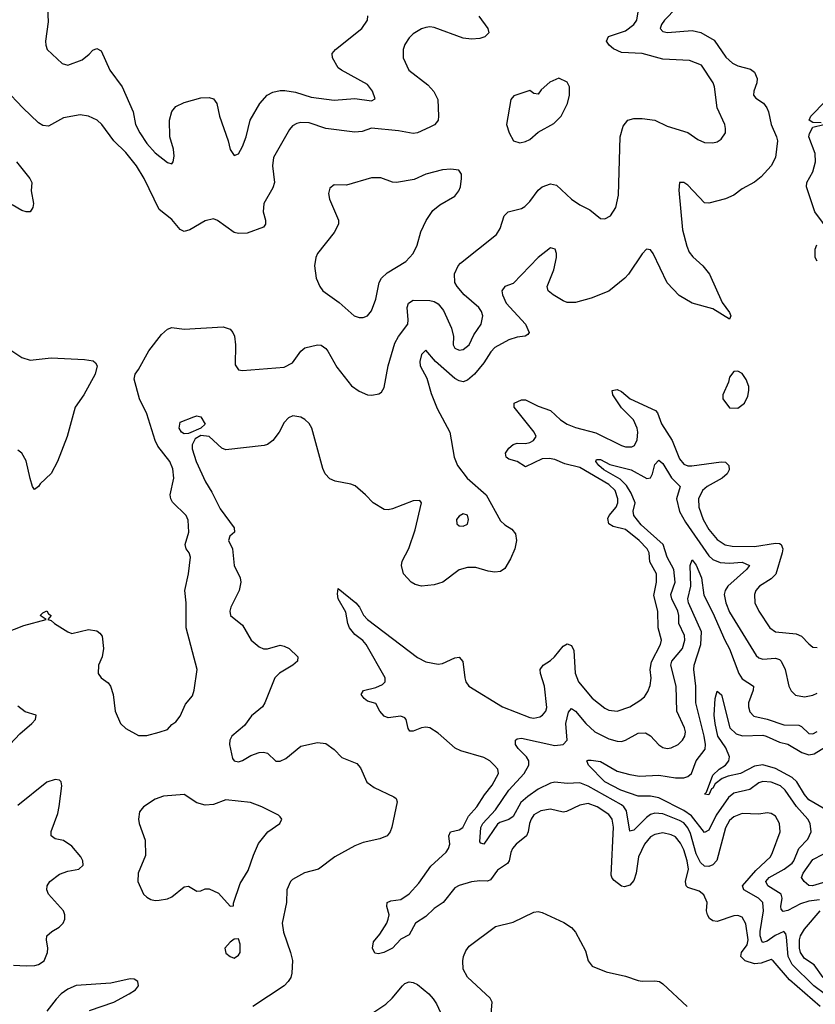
# Model space of a CAD drawing. Header units: inches. Extents: x 1843162 to 1959474, y 907081 to 1016326.
# Tile 386 of 656: x 1885099 to 1888922, y 963220 to 967953. Entities that reach past the tile are written whole.
import ezdxf

# ---------------------------------------------------------------- set-up
doc = ezdxf.new("R2010")
doc.units = ezdxf.units.IN
doc.header["$MEASUREMENT"] = 0
doc.layers.add('B8986', color=7, linetype='Continuous')

msp = doc.modelspace()

# ---------------------------------------------------------------- linework, layer by layer
at = {"layer": 'B8986', "color": 5}
for points, elevation in [([(1885030, 965006.3), (1885119.1, 965040.9), (1885226, 965070), (1885198, 965090), (1885210, 965102), (1885230, 965111), (1885238, 965098), (1885251, 965090), (1885234, 965070), (1885250, 965066), (1885266, 965050), (1885331.3, 965010), (1885350, 965003), (1885430, 965021.7), (1885470, 965014.9), (1885484.1, 965004.1), (1885494.9, 964990), (1885502, 964930), (1885495.2, 964890), (1885478, 964850), (1885475.5, 964810), (1885490.3, 964790.3), (1885524.9, 964764.9), (1885535.5, 964750), (1885548.2, 964710), (1885558, 964630), (1885583, 964570), (1885610, 964545.5), (1885670, 964513), (1885710, 964512.7), (1885770, 964528.4), (1885810, 964542), (1885830, 964566), (1885850, 964578.8), (1885870, 964606), (1885896.6, 964663.4), (1885930, 964702.8), (1885938, 964730), (1885951.3, 964830), (1885899.3, 965030), (1885899.3, 965150), (1885892, 965210), (1885911.1, 965290), (1885920.5, 965370), (1885913.6, 965390), (1885899.6, 965410), (1885894.7, 965430), (1885911.2, 965490), (1885908.2, 965548.2), (1885898.4, 965570), (1885833.8, 965633.8), (1885824.8, 965650), (1885822.5, 965670), (1885840.3, 965750), (1885834.8, 965794.8), (1885820.3, 965830), (1885763.3, 965903.3), (1885750.5, 965930), (1885710, 966059), (1885674.5, 966130), (1885650, 966226), (1885654, 966250), (1885670, 966271), (1885719.3, 966360.7), (1885780.9, 966439.1), (1885810, 966464.9), (1885830, 966474), (1885890, 966464.9), (1886076.4, 966476.4), (1886110, 966465.5), (1886123.8, 966450), (1886131.6, 966431.6), (1886135.6, 966390), (1886134.4, 966294.4), (1886150.8, 966270.8), (1886170, 966266.8), (1886370, 966282.3), (1886410, 966303.7), (1886450, 966360.3), (1886470, 966376.5), (1886530, 966390.2), (1886547.9, 966387.9), (1886570, 966373.4), (1886580.3, 966360.3), (1886623.5, 966283.5), (1886693.9, 966193.9), (1886730, 966167.2), (1886770, 966150.4), (1886791.9, 966148.1), (1886825.1, 966154.9), (1886836.9, 966163.1), (1886850, 966184.7), (1886869.8, 966290), (1886901.3, 966398.7), (1886918.8, 966430), (1886963.8, 966490), (1886966.3, 966510), (1886961.1, 966570), (1886967.8, 966590), (1886990, 966604.9), (1887070, 966602.9), (1887090, 966598.6), (1887110, 966586.7), (1887136, 966556), (1887174.4, 966470), (1887183.8, 966430), (1887182.2, 966390), (1887190, 966374.4), (1887210, 966365.2), (1887230, 966368.1), (1887258.5, 966390), (1887281.4, 966438.6), (1887316.3, 966490), (1887325.1, 966530), (1887318.5, 966550), (1887305.1, 966570), (1887234.7, 966630), (1887200.5, 966670), (1887189.7, 966690), (1887188.6, 966731.4), (1887205.6, 966770), (1887217.2, 966782.8), (1887390, 966921.3), (1887407.3, 966950), (1887426.2, 967010), (1887445.6, 967030), (1887510, 967045.7), (1887525.6, 967054.4), (1887550, 967078.4), (1887590, 967133.4), (1887610, 967148.9), (1887650, 967164.6), (1887677.6, 967157.6), (1887750.5, 967090), (1887790, 967063.7), (1887839.1, 967039.1), (1887890, 966998), (1887910, 966995.5), (1887938, 967010), (1887963, 967050), (1887976.4, 967110), (1887984.2, 967390), (1887998.7, 967441.3), (1888021.2, 967470), (1888050, 967478.4), (1888090, 967478.7), (1888150, 967470.3), (1888210, 967441.1), (1888310, 967410.3), (1888357.2, 967377.2), (1888390, 967362.4), (1888430, 967360.4), (1888450, 967366), (1888470, 967379.1), (1888489.6, 967410), (1888491.1, 967430), (1888486.6, 967450), (1888450.8, 967530), (1888437.6, 967630), (1888431.1, 967650), (1888375.2, 967735.2), (1888317.3, 967757.3), (1888190, 967763.1), (1888090, 967790.6), (1887990, 967795.2), (1887952.3, 967812.3), (1887931.1, 967830), (1887919.1, 967850), (1887927.6, 967872.4), (1888010, 967899.8), (1888049.9, 967930), (1888063.6, 967950), (1888070.4, 967990.4)], 640), ([(1887306, 967970), (1887347.7, 967910), (1887353, 967890), (1887334, 967870), (1887310, 967862.4), (1887270, 967859.7), (1887230, 967864.4), (1887090, 967915.9), (1887070, 967919.4), (1887050, 967916.2), (1887030, 967909.7), (1886990, 967884.4), (1886970, 967865.1), (1886950, 967833.6), (1886942, 967810), (1886941.1, 967770), (1886968.8, 967710), (1887060, 967640), (1887088.5, 967608.5), (1887108.9, 967570), (1887112, 967490), (1887110.3, 967470), (1887101.8, 967458.2), (1887092, 967448), (1887070, 967436.9), (1887010, 967409.7), (1886990, 967406.3), (1886919.3, 967419.3), (1886790, 967431.1), (1886744.5, 967415.5), (1886710, 967411.8), (1886570, 967430.8), (1886490, 967456.8), (1886450, 967458.9), (1886430, 967454.7), (1886410, 967442.9), (1886394.8, 967425.2), (1886318, 967290), (1886313.2, 967250), (1886322.9, 967170), (1886315.2, 967144.8), (1886271.9, 967070), (1886268.4, 967030), (1886280.8, 966990), (1886280.3, 966970), (1886270, 966955.6), (1886192.8, 966927.2), (1886150, 966925.3), (1886129.5, 966930), (1886050, 966988), (1886030, 966995.1), (1885990, 966986), (1885917.5, 966942.5), (1885890, 966935.1), (1885870, 966944.2), (1885830, 966992.8), (1885770, 967040.5), (1885696.8, 967190), (1885660.7, 967250), (1885610, 967315.3), (1885551.3, 967371.3), (1885494.3, 967450), (1885471.6, 967470), (1885430, 967489.7), (1885390, 967495.4), (1885310, 967482), (1885238.3, 967441.7), (1885210, 967444.7), (1885190, 967456.9), (1885113.6, 967530), (1885030, 967618.4)], 640), ([(1885232.7, 968010), (1885236.6, 967943.4), (1885223.4, 967850), (1885224.5, 967830), (1885231.8, 967810), (1885303, 967743), (1885330, 967734), (1885399.7, 967760.3), (1885433.3, 967786.7), (1885450, 967807), (1885470, 967815.1), (1885490, 967802.7), (1885532.2, 967710), (1885591.5, 967630), (1885644, 967510), (1885656, 967450), (1885675.9, 967410), (1885710, 967357.8), (1885750, 967312.5), (1885810, 967266), (1885830, 967259.6), (1885836.9, 967270), (1885842.2, 967297.8), (1885838.1, 967330), (1885821, 967390), (1885818.7, 967470), (1885830, 967511.1), (1885850, 967535.1), (1885890, 967555.8), (1885970, 967576.9), (1886010, 967578.8), (1886030, 967573.3), (1886047.2, 967550), (1886059.1, 967490), (1886100.8, 967370), (1886110, 967329.4), (1886130, 967299.7), (1886150, 967308.4), (1886170, 967343), (1886187.3, 967390), (1886206.4, 967470), (1886253.5, 967550), (1886287.9, 967590), (1886315.4, 967604.6), (1886350, 967612.9), (1886372.7, 967612.7), (1886424.3, 967604.3), (1886500.4, 967580.4), (1886610, 967565.8), (1886710, 967573.9), (1886790, 967562.8), (1886807.9, 967572.1), (1886794.7, 967610), (1886770, 967640.8), (1886645.2, 967710), (1886630, 967722.2), (1886601.9, 967770), (1886600.2, 967790), (1886616.1, 967810), (1886742.7, 967910), (1886770.4, 967950), (1886772.1, 967972.1)], 620), ([(1888255.3, 968010), (1888197.4, 967950), (1888183.5, 967930), (1888176.8, 967910), (1888190, 967896.8), (1888211.9, 967891.9), (1888330, 967901.2), (1888372, 967892), (1888435.1, 967855.1), (1888492.3, 967772.3), (1888523.4, 967743.4), (1888550, 967731), (1888610, 967715.4), (1888630, 967700.6), (1888642.3, 967670), (1888640.1, 967650), (1888625.8, 967610), (1888624.5, 967590), (1888636.2, 967576.2), (1888672.6, 967552.6), (1888689.1, 967530), (1888696.6, 967510), (1888709.4, 967449.4), (1888736, 967390), (1888739.8, 967370), (1888730, 967290.6), (1888709.8, 967250), (1888662.3, 967197.7), (1888630, 967172.6), (1888570, 967139.6), (1888529.7, 967110), (1888490, 967091.8), (1888410, 967071.1), (1888390, 967072.2), (1888310, 967157.1), (1888290, 967170.2), (1888269.7, 967170), (1888266.3, 967133.7), (1888283.5, 966943.5), (1888304.9, 966864.9), (1888316.4, 966836.4), (1888332.8, 966812.8), (1888381.3, 966770), (1888413.3, 966730), (1888473.6, 966593.6), (1888510, 966546), (1888515.3, 966530), (1888510, 966514), (1888430, 966562.8), (1888330, 966590.4), (1888268.1, 966628.1), (1888210, 966687.7), (1888143.1, 966830), (1888130, 966846.7), (1888110, 966850.4), (1888090, 966828), (1888024.7, 966730), (1888006, 966710), (1887930, 966648.9), (1887844.9, 966615.1), (1887770, 966593.7), (1887730, 966594), (1887710, 966601.1), (1887662, 966630), (1887638.4, 966650), (1887636.5, 966656.5), (1887633.7, 966670), (1887665.2, 966750), (1887677.7, 966810), (1887678.7, 966830), (1887672.7, 966850), (1887650, 966857.1), (1887590, 966810.3), (1887470, 966685.2), (1887429.8, 966670.2), (1887416, 966650), (1887418.2, 966630), (1887436.5, 966590), (1887529, 966490), (1887546.9, 966450), (1887540.1, 966439.9), (1887527.9, 966432.1), (1887490, 966426.6), (1887450, 966414), (1887382.8, 966377.2), (1887363.2, 966356.8), (1887330, 966304.2), (1887284.1, 966250), (1887250, 966219.8), (1887230, 966212.9), (1887210, 966216.4), (1887190, 966229), (1887096.8, 966310), (1887050, 966364.9), (1887030, 966343.1), (1887021.9, 966310), (1887024, 966290), (1887055, 966230), (1887076.4, 966156.4), (1887104.4, 966084.4), (1887166.6, 965970), (1887186.9, 965850), (1887203, 965810), (1887249.6, 965749.6), (1887340.7, 965670), (1887410, 965544.2), (1887430, 965524.8), (1887463.6, 965503.6), (1887482, 965482), (1887486.9, 965450), (1887477.6, 965410), (1887458.1, 965361.9), (1887430, 965314.4), (1887410, 965301.1), (1887382, 965298), (1887350, 965301.6), (1887290, 965320.2), (1887250, 965320.6), (1887210, 965308.4), (1887132.6, 965250), (1887090, 965236), (1887030, 965230.2), (1886999, 965239), (1886979.5, 965250), (1886943.2, 965290), (1886933.8, 965330), (1886937.3, 965350), (1886968.2, 965411.8), (1886999.6, 965500.4), (1887030, 965631.3), (1887022, 965642), (1886990, 965640.8), (1886890, 965601.3), (1886870, 965596.4), (1886850, 965598.4), (1886797.1, 965630), (1886760.4, 965670), (1886711.8, 965711.8), (1886690, 965721.3), (1886615.6, 965735.6), (1886590, 965746.3), (1886567.7, 965770), (1886556, 965796), (1886502.3, 965990), (1886490, 966012.4), (1886470, 966032), (1886450, 966043.1), (1886411.6, 966048.4), (1886390, 966039.3), (1886370, 966016.3), (1886346.6, 965970), (1886316.1, 965930), (1886290, 965911.1), (1886273.5, 965906.5), (1886090, 965886.3), (1886070, 965894.2), (1886010, 965949.3), (1885970, 965954.4), (1885942.3, 965937.7), (1885928.1, 965910), (1885927.8, 965890), (1885947.4, 965830), (1885991.4, 965731.4), (1886022.6, 965682.6), (1886062.6, 965602.6), (1886129.8, 965510), (1886132, 965490), (1886108.4, 965470), (1886102.8, 965450), (1886121.1, 965410), (1886129.9, 965329.9), (1886158.2, 965270), (1886161.8, 965250), (1886153.5, 965210), (1886114, 965130), (1886108.4, 965110), (1886111.6, 965090), (1886170, 965042.9), (1886210.7, 964970.7), (1886250, 964938.5), (1886270, 964929.8), (1886290, 964928.4), (1886350, 964946.4), (1886370, 964941.8), (1886394, 964930), (1886435.6, 964890), (1886433.6, 964870), (1886411.6, 964850), (1886347.9, 964812.1), (1886325.1, 964790), (1886277.6, 964670), (1886265.1, 964650), (1886213, 964607), (1886178.7, 964561.3), (1886118.7, 964510), (1886108.9, 964490), (1886108, 964470), (1886121.9, 964401.9), (1886129.9, 964389.9), (1886150, 964385.4), (1886170, 964392.2), (1886210, 964416.7), (1886250, 964430.8), (1886270, 964433), (1886290, 964427.4), (1886329.5, 964389.5), (1886350, 964388.5), (1886378.2, 964401.8), (1886450, 964460.9), (1886530, 964478.3), (1886570, 964474), (1886610, 964445.1), (1886647.1, 964407.1), (1886718.5, 964378.5), (1886736.6, 964356.6), (1886767.8, 964287.8), (1886802.9, 964262.9), (1886896.9, 964216.9), (1886907.3, 964210), (1886913.4, 964193.4), (1886887.9, 964072.1), (1886879.7, 964050), (1886865.1, 964030), (1886830, 964015.2), (1886750, 963998.9), (1886710, 963982.2), (1886613.6, 963930), (1886534.7, 963870), (1886468.3, 963851.7), (1886410, 963820.9), (1886399.8, 963810), (1886382.4, 963770), (1886381.7, 963710), (1886360.9, 963610), (1886367, 963567), (1886400.7, 963470), (1886409.8, 963430.2), (1886407.2, 963370), (1886401.5, 963350), (1886389.8, 963330), (1886370, 963309.4), (1886219.8, 963210)], 620), ([(1888950, 967456.9), (1888910, 967458.7), (1888892.3, 967470), (1888900.5, 967490), (1888970, 967560.7)], 580), ([(1888992.4, 966930), (1888919.6, 967030), (1888879.4, 967150), (1888880.3, 967170), (1888910, 967222.3), (1888922.5, 967270), (1888920.5, 967310), (1888890.9, 967390), (1888893.4, 967406.6), (1888910, 967436.3), (1888962.7, 967450)], 580), ([(1885084.2, 967270), (1885147.6, 967190), (1885157.6, 967170), (1885154.9, 967130), (1885164.9, 967070), (1885163, 967050), (1885150, 967029.6), (1885130, 967029.6), (1885110, 967036.2), (1885063.8, 967063.8)], 640), ([(1888930, 966792.9), (1888920.6, 966810), (1888920.6, 966850), (1888929.2, 966870.8)], 580), ([(1885061.6, 966361.6), (1885110, 966328.7), (1885150, 966317), (1885250, 966328.5), (1885410, 966320.5), (1885452.7, 966312.7), (1885464, 966304), (1885471, 966290), (1885462, 966250), (1885408, 966150), (1885366.4, 966090), (1885327.4, 965950), (1885281.5, 965830), (1885250, 965771.6), (1885198, 965722), (1885190, 965709.3), (1885170, 965695.3), (1885161.2, 965710), (1885150, 965748), (1885130, 965832.7), (1885110, 965869.5), (1885090, 965883.5)], 640), ([(1888945, 963210), (1888798.5, 963338.5), (1888719.8, 963430), (1888710, 963435.9), (1888662.2, 963417.8), (1888630, 963415.6), (1888584.9, 963430), (1888564.3, 963450), (1888567.8, 963470), (1888594.4, 963505.6), (1888598.5, 963530), (1888587.6, 963607.6), (1888570, 963639.8), (1888550, 963647.5), (1888530, 963644.9), (1888450, 963619), (1888430, 963621), (1888413, 963633), (1888403.4, 963650), (1888399.8, 963670), (1888401.8, 963710), (1888386.2, 963746.2), (1888364.2, 963764.2), (1888310, 963781.3), (1888301, 963790), (1888298.7, 963810), (1888312.1, 963870), (1888306.6, 963910), (1888290, 963962.3), (1888274.4, 963994.4), (1888250, 964024.9), (1888230, 964035.2), (1888190, 964044.3), (1888150, 964037.1), (1888130, 964025.6), (1888101.8, 963990), (1888071.6, 963930), (1888060.8, 963850), (1888050, 963815.6), (1888030, 963792.9), (1888004.5, 963784.5), (1887990, 963788.8), (1887955.5, 963815.5), (1887946, 963826), (1887941.3, 963841.3), (1887952.3, 964072.3), (1887945.4, 964110), (1887930, 964132), (1887873.7, 964170), (1887830, 964185.5), (1887790, 964178), (1887726.6, 964146.6), (1887710, 964144.5), (1887650, 964158.4), (1887602.4, 964150), (1887570, 964130.7), (1887556, 964110), (1887548, 964090), (1887542.5, 964050), (1887533.7, 964030), (1887484.4, 963990), (1887467.3, 963970), (1887458.4, 963950), (1887451.7, 963910), (1887443.5, 963896.5), (1887395.4, 963864.6), (1887360.8, 963819.2), (1887347.4, 963812.6), (1887310, 963814.3), (1887270, 963808.6), (1887210, 963790.8), (1887190, 963779.6), (1887133.5, 963710), (1887090, 963680.8), (1887050, 963642.5), (1887001.5, 963610), (1886970, 963554.8), (1886930, 963533.3), (1886890, 963490.6), (1886848.7, 963470), (1886822.7, 963462.7), (1886805.9, 963465.9), (1886794.8, 963490), (1886799.9, 963520.1), (1886830, 963558.3), (1886862.9, 963610), (1886870.4, 963629.6), (1886874, 963650), (1886863.5, 963690), (1886864.7, 963710), (1886882.6, 963717.4), (1886930, 963724.2), (1886970, 963751.8), (1887017.4, 963802.6), (1887075, 963885), (1887148.1, 963951.9), (1887160.1, 963970), (1887165.3, 963990), (1887161.4, 964030), (1887168.6, 964050), (1887210, 964058.9), (1887229, 964071), (1887255.2, 964124.8), (1887295.4, 964170), (1887332.5, 964227.5), (1887370, 964274.2), (1887400.2, 964330), (1887395.9, 964350), (1887379.2, 964370), (1887357.9, 964390), (1887330, 964407), (1887219.3, 964439.3), (1887191.8, 964451.8), (1887110, 964523.4), (1887070, 964548.6), (1887050, 964552.6), (1887030, 964549.3), (1886990, 964533.2), (1886973.4, 964533.4), (1886965.4, 964545.4), (1886956, 964590), (1886950, 964597.4), (1886930, 964604.9), (1886870, 964598.1), (1886850, 964604.6), (1886828.9, 964628.9), (1886810, 964665.6), (1886770, 964678.2), (1886754, 964690), (1886740.5, 964710), (1886751, 964729), (1886810, 964742.8), (1886842, 964758), (1886854.8, 964770), (1886855.2, 964790), (1886764.5, 964950), (1886748.4, 964968.4), (1886710, 964997.9), (1886683.9, 965030), (1886675.2, 965050), (1886665.7, 965105.7), (1886629.3, 965170), (1886626.6, 965193.4), (1886630, 965218.8), (1886714.8, 965150), (1886731.3, 965130), (1886751, 965091), (1886770.5, 965070.5), (1887010, 964886.7), (1887050, 964866.1), (1887110, 964855.1), (1887130, 964858.5), (1887190, 964885.4), (1887210, 964888.9), (1887228.6, 964868.6), (1887237.9, 964790), (1887243.5, 964770), (1887257.2, 964750), (1887418.5, 964650), (1887550, 964599.7), (1887570, 964595.6), (1887598, 964602), (1887611, 964610), (1887627.7, 964630), (1887632.6, 964647.4), (1887620.2, 964750), (1887600.8, 964810), (1887600.2, 964830), (1887614.5, 964850), (1887650, 964872.2), (1887668.4, 964890), (1887710, 964942.4), (1887730, 964953.8), (1887750, 964945.7), (1887761.5, 964921.5), (1887768.6, 964811.4), (1887784, 964770), (1887850, 964691.9), (1887910, 964643.2), (1887930, 964633.8), (1887970, 964630.2), (1888030, 964651), (1888079.4, 964680.6), (1888101, 964699), (1888116.7, 964723.3), (1888127.8, 964752.2), (1888132.5, 964787.5), (1888128.7, 964830), (1888134.2, 964865.8), (1888178, 964950), (1888182.3, 964970), (1888166.7, 965030), (1888165.8, 965110), (1888145.6, 965185.6), (1888159.6, 965250), (1888158.9, 965290), (1888127.5, 965347.5), (1888123.2, 965390), (1888114.5, 965410), (1888075.3, 965450), (1888010, 965502.5), (1887950, 965517.5), (1887929.4, 965530), (1887925.2, 965554.8), (1887931.6, 965570), (1887965.6, 965610), (1887972.7, 965630), (1887973.6, 965650), (1887959.6, 965690), (1887930, 965718.6), (1887790, 965801), (1887718.8, 965818.8), (1887670, 965838.7), (1887643.9, 965843.9), (1887610, 965841.5), (1887530, 965804), (1887490, 965829.2), (1887450, 965840.9), (1887436.8, 965850), (1887434, 965870), (1887450, 965893.4), (1887470, 965910.9), (1887490, 965917.3), (1887530, 965915.8), (1887550, 965920.6), (1887568.2, 965930), (1887581.4, 965950), (1887570.7, 965970), (1887475, 966090), (1887474.8, 966110), (1887510, 966126.6), (1887530, 966126.5), (1887590, 966095.1), (1887650, 966074.6), (1887697.8, 966030), (1887730, 966008.5), (1887770, 965993.1), (1887866.9, 965966.9), (1887990, 965905.7), (1888010, 965899.8), (1888039.7, 965900.3), (1888053, 965907), (1888065.6, 965934.4), (1888069, 965970), (1888066.1, 965990), (1888048.5, 966030), (1887990, 966087), (1887949.1, 966150), (1887945.6, 966170), (1887970, 966175), (1887990, 966166), (1888032.6, 966130), (1888154.8, 966074.8), (1888163.5, 966063.5), (1888183.3, 966010), (1888234.1, 965930), (1888270, 965841.8), (1888290, 965815.9), (1888310, 965809.1), (1888329.2, 965809.2), (1888470, 965828.1), (1888490, 965825.5), (1888498.7, 965818.7), (1888506.6, 965810), (1888508.4, 965790), (1888498.6, 965770), (1888474.2, 965750), (1888402.1, 965710), (1888380.5, 965690), (1888360.1, 965650), (1888362.7, 965610), (1888383.3, 965550), (1888410, 965501.9), (1888450, 965455.1), (1888488.6, 965428.6), (1888522.9, 965422.9), (1888630, 965421.7), (1888730, 965437), (1888750, 965435.6), (1888757.7, 965430), (1888765, 965410), (1888761.9, 965390), (1888731.9, 965288.1), (1888710, 965265.4), (1888653.8, 965230), (1888636.2, 965210), (1888629.2, 965190), (1888632, 965150), (1888651, 965110), (1888702.8, 965030), (1888730, 965011.1), (1888830, 965001), (1888855.5, 964990), (1888890, 964952.6), (1888910, 964937.6), (1888930, 964935)], 580), ([(1888970, 963267.4), (1888914.2, 963310), (1888810, 963411.9), (1888791.1, 963450), (1888783.7, 963543.7), (1888779.5, 963559.5), (1888770, 963569.8), (1888729.3, 963550.7), (1888690, 963523.4), (1888670, 963516.8), (1888664.1, 963524.1), (1888656.5, 963550), (1888656.4, 963570), (1888673.6, 963670), (1888669.1, 963709.1), (1888648.4, 963730), (1888578.7, 963770), (1888571.7, 963790), (1888636.8, 963863.2), (1888706.1, 963930), (1888716.3, 963950), (1888752.2, 964050), (1888749.8, 964090), (1888730, 964124.4), (1888710, 964138.2), (1888690, 964140.7), (1888650, 964134.9), (1888570, 964136.9), (1888530, 964121.9), (1888510, 964104.1), (1888490, 964068.6), (1888448.4, 963911.6), (1888429.1, 963890.9), (1888410, 963883.6), (1888390, 963884.1), (1888370, 963901.7), (1888350, 963943.9), (1888322, 964042), (1888310, 964069.3), (1888290, 964092.1), (1888270, 964104), (1888190, 964135.7), (1888150, 964138.9), (1888130, 964132.1), (1888110, 964117.7), (1888050, 964057.7), (1888030, 964053.3), (1888013.9, 964150), (1888001.8, 964170), (1887990, 964179.1), (1887830, 964268.7), (1887790, 964284.8), (1887730, 964281.3), (1887670, 964287.5), (1887650, 964282.8), (1887590, 964254.9), (1887540.9, 964219.1), (1887507, 964190), (1887470, 964123.1), (1887450, 964108.9), (1887405.5, 964094.5), (1887394.3, 964085.7), (1887330, 963989.6), (1887315.1, 963995.1), (1887310, 964002), (1887315.6, 964070), (1887323.8, 964090), (1887384.5, 964155.5), (1887449.4, 964250), (1887522.5, 964330), (1887545.9, 964370), (1887545.8, 964390), (1887533.6, 964410), (1887493.6, 964450), (1887480.9, 964470), (1887481.6, 964490), (1887490, 964497), (1887510, 964499.4), (1887670, 964464.2), (1887710.8, 964469.2), (1887729.9, 964490), (1887724, 964570), (1887735.5, 964624.5), (1887750, 964642), (1887770, 964630.2), (1887819.2, 964570), (1887862.5, 964530), (1887930, 964496.8), (1887970, 964485.1), (1887990, 964484.4), (1888010, 964490.2), (1888070, 964523.2), (1888105.5, 964525.5), (1888130, 964510.3), (1888170, 964467.3), (1888190, 964455.4), (1888210, 964450.2), (1888230, 964452.5), (1888263.1, 964470), (1888284.4, 964490), (1888295, 964510), (1888297.6, 964530), (1888293.6, 964550), (1888257, 964630), (1888253.8, 964750), (1888227.8, 964850), (1888232.1, 964870), (1888283.6, 964930), (1888295.4, 964970), (1888293.4, 964993.4), (1888266.3, 965050), (1888266.2, 965090), (1888261.4, 965110), (1888233, 965170), (1888228.3, 965190), (1888248.8, 965250), (1888242.1, 965310), (1888209.9, 965369.9), (1888190.3, 965430), (1888084.8, 965524.8), (1888050.4, 965570), (1888046.9, 965590), (1888056.2, 965630), (1888036.5, 965676.5), (1888014.1, 965714.1), (1887985, 965745), (1887906.2, 965790), (1887881.2, 965810), (1887867.6, 965830), (1887870, 965838.8), (1887890, 965838.5), (1887935, 965815), (1888036.9, 965790), (1888111.8, 965748.2), (1888130, 965750.2), (1888139.7, 965770), (1888150, 965814.4), (1888170, 965835.8), (1888190, 965819.2), (1888230.9, 965750.9), (1888273.2, 965710), (1888254.3, 965650), (1888270, 965589.2), (1888297.9, 965537.9), (1888410, 965376.6), (1888430, 965358.7), (1888464.1, 965344.1), (1888510, 965340.1), (1888570, 965345.6), (1888604.9, 965330), (1888591.2, 965310), (1888501.2, 965230), (1888488.4, 965210), (1888484, 965190), (1888491.6, 965150), (1888510, 965104.5), (1888637.6, 964897.6), (1888650, 964886.2), (1888670, 964879.8), (1888730, 964884.6), (1888750, 964877.8), (1888757.5, 964870), (1888777.1, 964830), (1888794.4, 964750), (1888806.4, 964726.4), (1888827, 964707), (1888870, 964698), (1888910, 964705.6), (1888930, 964715.9)], 560), ([(1888942.4, 963722.4), (1888890, 963716.1), (1888850, 963703.4), (1888790, 963670.9), (1888766.6, 963666.6), (1888757.2, 963677.2), (1888755.6, 963690), (1888762.6, 963730), (1888758.2, 963750), (1888693.7, 963790), (1888684.8, 963810), (1888699.6, 963830), (1888772.4, 963870), (1888810, 963899.2), (1888818.9, 963910), (1888842.5, 963970), (1888886, 964014), (1888901.7, 964050), (1888897.5, 964090), (1888885.4, 964110), (1888831.2, 964171.2), (1888777.3, 964250), (1888754.3, 964270), (1888710, 964287.5), (1888670, 964291.5), (1888650, 964284.9), (1888607.1, 964252.9), (1888530, 964235.3), (1888505.5, 964214.5), (1888445.3, 964130), (1888410, 964057.8), (1888390, 964047), (1888326.7, 964126.7), (1888290, 964152.7), (1888170, 964212.3), (1888130, 964220.9), (1888070, 964220.6), (1887987.7, 964250), (1887910.8, 964290), (1887832, 964370), (1887824.5, 964390), (1887830, 964394.4), (1887845.4, 964394.6), (1887890, 964387.7), (1887970, 964341.7), (1888030, 964324.5), (1888077.5, 964317.5), (1888170, 964322.3), (1888250, 964308.7), (1888290, 964308.6), (1888310, 964315.9), (1888327.2, 964330), (1888349.9, 964390.1), (1888393.4, 964446.6), (1888394.4, 964470), (1888387.7, 964510), (1888348, 964670), (1888347.8, 964750), (1888337.8, 964830), (1888339.6, 964850), (1888371.5, 964950), (1888374.8, 965010), (1888312, 965150), (1888309.9, 965170), (1888323.1, 965230), (1888320.3, 965330), (1888330, 965356.4), (1888350, 965330.4), (1888374.3, 965270), (1888386.9, 965186.9), (1888430, 965102.8), (1888486.5, 964970), (1888510, 964929.1), (1888554.8, 964810), (1888570, 964784.7), (1888624.7, 964750), (1888623, 964730), (1888601.3, 964670), (1888600.4, 964650), (1888607, 964627), (1888625.7, 964605.7), (1888690, 964590.7), (1888770, 964563.3), (1888842.7, 964562.7), (1888855.6, 964555.6), (1888890, 964521.9), (1888910, 964520.8), (1888930, 964531.9)], 540), ([(1888970, 964156.5), (1888890, 964203.7), (1888869.1, 964229.1), (1888832.9, 964290), (1888811.2, 964311.2), (1888730, 964353.4), (1888670, 964370.8), (1888630, 964365.5), (1888562.8, 964330), (1888502.6, 964317.4), (1888474.2, 964305.8), (1888440.1, 964279.9), (1888430, 964259.5), (1888423.1, 964256.9), (1888410, 964228), (1888389.6, 964230), (1888399.7, 964240.3), (1888430, 964321.1), (1888459.2, 964350), (1888490.8, 964369.2), (1888506.9, 964390), (1888509.9, 964410), (1888492.6, 964452.6), (1888453.7, 964510), (1888440.8, 964570), (1888436.2, 964610), (1888440.8, 964690), (1888450, 964724.9), (1888471.3, 964708.7), (1888510.9, 964550), (1888541.1, 964521.1), (1888571.5, 964511.5), (1888670, 964514), (1888685.7, 964510), (1888750, 964480.5), (1888790.1, 964470.1), (1888857.1, 964430), (1888890, 964419.9), (1888915.9, 964424.1), (1888970, 964458.1)], 520), ([(1884983.1, 964396.9), (1885099.6, 964520.4), (1885158.3, 964570), (1885175.8, 964590), (1885178.8, 964610), (1885125.5, 964625.5), (1885090, 964653)], 620), ([(1885070, 963409.2), (1885130, 963404.9), (1885172.6, 963407.4), (1885190, 963411.8), (1885216.5, 963430), (1885233.4, 963470), (1885235.2, 963490), (1885227.9, 963530), (1885230.3, 963550), (1885254, 963570), (1885289.4, 963590.6), (1885307.7, 963610), (1885316.5, 963630), (1885316.5, 963650), (1885309.1, 963670), (1885238, 963750), (1885229.2, 963770), (1885231.4, 963790), (1885243.6, 963810), (1885290, 963846.2), (1885330, 963860.2), (1885383.8, 963870), (1885404.6, 963890), (1885402, 963910), (1885392.4, 963930), (1885350, 963980.2), (1885310, 964007.6), (1885270, 964016.3), (1885250.6, 964030.6), (1885250.6, 964050.6), (1885282, 964138), (1885289.4, 964170.6), (1885301.7, 964270), (1885298.4, 964290), (1885290, 964297.6), (1885270, 964300.8), (1885230, 964288.2), (1885090, 964176.1)], 620), ([(1889010, 963819.9), (1888908, 963790), (1888890, 963792), (1888867.6, 963810), (1888855.5, 963830), (1888863.8, 963850), (1888910, 963916.8), (1889010, 963967.4)], 520), ([(1887365.2, 963174.8), (1887369.2, 963230), (1887359.1, 963250), (1887250.1, 963350.1), (1887230.1, 963390), (1887227.8, 963430), (1887232.1, 963450), (1887243.1, 963476.9), (1887259.4, 963500.6), (1887385.3, 963594.7), (1887470, 963616), (1887570, 963664.1), (1887590, 963666.3), (1887610, 963661.7), (1887713.3, 963613.3), (1887749.8, 963590), (1887770, 963567.1), (1887817.3, 963477.3), (1887830.9, 963430), (1887850, 963403.5), (1887916.2, 963376.2), (1888010, 963356), (1888070, 963334.5), (1888090, 963330.9), (1888150, 963334), (1888172.7, 963330), (1888190, 963319.6), (1888306.6, 963210)], 620), ([(1888959.2, 963350), (1888916.5, 963410), (1888870, 963439.9), (1888850.8, 963470), (1888846, 963490), (1888845.1, 963530), (1888850.3, 963550), (1888870, 963581.3), (1888945.2, 963670)], 540), ([(1885434.4, 963190), (1885552.2, 963230), (1885626, 963270), (1885655.5, 963290), (1885670.6, 963310), (1885666.8, 963330), (1885650, 963340.5), (1885630, 963342.4), (1885537.4, 963322.6), (1885369.9, 963310.1), (1885330, 963292.8), (1885298.5, 963270), (1885274.2, 963245.8), (1885230, 963187.7)], 620), ([(1886752.5, 963150), (1886858.5, 963221.5), (1886888.4, 963250), (1886938, 963310), (1886950, 963321.2), (1886970, 963329.2), (1886990, 963325.7), (1887010, 963315.4), (1887065, 963270), (1887086.5, 963246.5), (1887102.4, 963222.4), (1887120.5, 963180.5)], 620)]:
    msp.add_lwpolyline(points, dxfattribs=dict(at, elevation=elevation))
for points, elevation in [([(1887690, 967672.7), (1887646.6, 967653.4), (1887604.5, 967615.5), (1887590, 967595.3), (1887570, 967598), (1887550, 967613.2), (1887473.7, 967586.3), (1887458.8, 967570), (1887438.8, 967450), (1887450.8, 967410), (1887471.3, 967370), (1887501.7, 967361.7), (1887530, 967367.2), (1887550, 967377.6), (1887590, 967412.2), (1887665.9, 967454.1), (1887700.7, 967490), (1887731.3, 967550), (1887741.6, 967590), (1887740.9, 967630), (1887730, 967653.2)], 660), ([(1887170, 967234), (1887130, 967231.6), (1887050, 967211.3), (1886995.1, 967184.9), (1886910, 967169.7), (1886890, 967171.8), (1886833.6, 967193.6), (1886790, 967193.5), (1886670, 967157), (1886610, 967159.3), (1886590, 967144), (1886582.9, 967117.1), (1886587.2, 967090), (1886630.7, 966990), (1886630.6, 966970), (1886610.4, 966930), (1886530.5, 966830), (1886521.6, 966810), (1886514.9, 966770), (1886523.8, 966710), (1886540.5, 966670), (1886556.3, 966650), (1886633.7, 966593.7), (1886705.5, 966530), (1886730, 966521.1), (1886750, 966522), (1886770, 966530.4), (1886790, 966553), (1886810.7, 966610), (1886826.6, 966690), (1886838, 966710), (1886864.2, 966735.8), (1886955.1, 966790), (1886990, 966828.7), (1887008.9, 966870), (1887026.4, 966933.6), (1887052.9, 966987.1), (1887084.1, 967035.9), (1887117.5, 967062.5), (1887190, 967104.9), (1887209.5, 967130), (1887217, 967150), (1887222.7, 967190), (1887221.2, 967210), (1887209.3, 967229.3)], 660), ([(1888550, 966264), (1888530, 966262), (1888510, 966235.3), (1888504.4, 966210), (1888477.1, 966150), (1888478, 966130), (1888510, 966088.2), (1888550, 966085.5), (1888581.2, 966110), (1888597.2, 966142.8), (1888602, 966170), (1888602, 966190), (1888590, 966224), (1888570, 966253.2)], 620), ([(1885890, 965962.2), (1885877.4, 965970), (1885865.6, 965990), (1885870, 966018.8), (1885935.3, 966044.7), (1885950, 966048.2), (1885970, 966044.9), (1885990, 966009.6), (1885970, 965989.5), (1885910, 965963.5)], 620), ([(1887230, 965577.6), (1887210, 965566), (1887198, 965550), (1887199.1, 965530), (1887210, 965520.5), (1887230, 965519.3), (1887250, 965528.4), (1887255.4, 965550), (1887250, 965572)], 640), ([(1885889.3, 964229.3), (1885790, 964220.5), (1885750, 964206), (1885693.4, 964170), (1885675.2, 964144.8), (1885670.5, 964110), (1885672.7, 964090), (1885702, 964010), (1885703.7, 963936.3), (1885668, 963850), (1885666.8, 963810), (1885694.8, 963750), (1885710, 963734.8), (1885730, 963724), (1885750, 963719.1), (1885770, 963720.5), (1885810, 963727), (1885830, 963736.4), (1885890, 963785.5), (1885910, 963788), (1885950, 963764), (1885970, 963766), (1885990, 963776), (1886010, 963776), (1886054, 963754), (1886110, 963692), (1886126, 963694), (1886126, 963706), (1886158.9, 963801.1), (1886196.6, 963863.4), (1886222, 963938), (1886247.3, 963992.7), (1886291.3, 964048.7), (1886349, 964090), (1886359, 964110), (1886350, 964122), (1886342, 964130), (1886262, 964170), (1886208, 964190), (1886090, 964202.7), (1886030, 964180.7), (1885990, 964178.4), (1885949.6, 964189.6)], 640), ([(1886150, 963535.3), (1886130, 963533.2), (1886110, 963519.3), (1886085.5, 963490), (1886090, 963466.8), (1886110, 963450.8), (1886130, 963442.8), (1886150, 963456), (1886158, 963470), (1886159.3, 963510)], 640)]:
    msp.add_lwpolyline(points, close=True, dxfattribs=dict(at, elevation=elevation))

doc.saveas('drawing.dxf')
